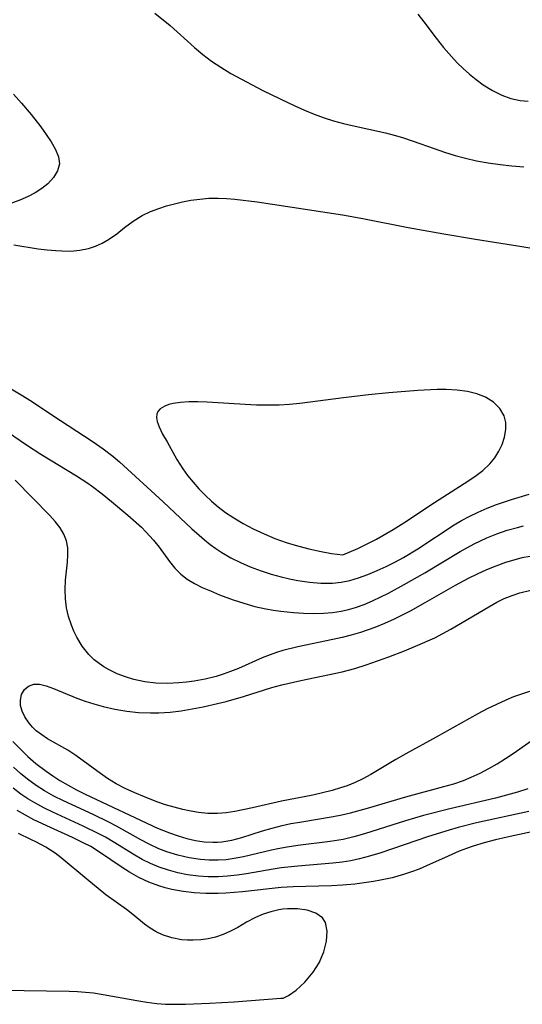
# Model space of a CAD drawing. Header units: inches. Extents: x 1073367 to 1082519, y 1569854 to 1574957.
# Tile 486 of 565: x 1079926 to 1080007, y 1573298 to 1573457. Entities that reach past the tile are written whole.
import ezdxf

# ---------------------------------------------------------------- set-up
doc = ezdxf.new("R2010")
doc.units = ezdxf.units.IN
doc.header["$MEASUREMENT"] = 0
doc.layers.add('CGG_CurvaNivelLidar_v1', color=7, linetype='Continuous', lineweight=30, true_color=0x008008)

msp = doc.modelspace()

# ---------------------------------------------------------------- linework, layer by layer
at = {"layer": 'CGG_CurvaNivelLidar_v1'}
for points in [[(1079948.2397, 1573457.6901, 73), (1079950.6685, 1573455.6862, 73), (1079954.5797, 1573452.1738, 73), (1079955.9437, 1573451.0128, 73), (1079957.362, 1573449.9531, 73), (1079958.8457, 1573448.972, 73), (1079960.4818, 1573447.9944, 73), (1079962.1581, 1573447.0642, 73), (1079965.6313, 1573445.2564, 73), (1079968.3993, 1573443.8867, 73), (1079970.7666, 1573442.766, 73), (1079972.3176, 1573442.0786, 73), (1079973.8835, 1573441.4344, 73), (1079975.4677, 1573440.8466, 73), (1079977.0179, 1573440.344, 73), (1079978.5852, 1573439.9044, 73), (1079979.9839, 1573439.5633, 73), (1079985.395, 1573438.393, 73), (1079986.7623, 1573438.0511, 73), (1079988.1135, 1573437.6625, 73), (1079989.8433, 1573437.0794, 73), (1079993.2174, 1573435.8647, 73), (1079994.8861, 1573435.3021, 73), (1079996.5708, 1573434.7788, 73), (1079998.273, 1573434.3105, 73), (1080000.0316, 1573433.908, 73), (1080001.9164, 1573433.5636, 73), (1080003.8174, 1573433.2915, 73), (1080005.7307, 1573433.085, 73), (1080007.6533, 1573432.9434, 73)], [(1079990.5763, 1573457.5115, 73.5), (1079991.5307, 1573456.2993, 73.5), (1079993.5066, 1573453.6544, 73.5), (1079994.7142, 1573452.1484, 73.5), (1079995.99, 1573450.6926, 73.5), (1079996.9208, 1573449.7159, 73.5), (1079997.8837, 1573448.7788, 73.5), (1079998.8786, 1573447.8887, 73.5), (1079999.9801, 1573446.9957, 73.5), (1080001.1119, 1573446.1709, 73.5), (1080002.5878, 1573445.2338, 73.5), (1080004.1059, 1573444.4585, 73.5), (1080005.5597, 1573443.9239, 73.5), (1080007.0413, 1573443.6002, 73.5), (1080008.3439, 1573443.5159, 73.5)], [(1079925.4641, 1573444.6314, 72.5), (1079926.7174, 1573443.2137, 72.5), (1079928.268, 1573441.3367, 72.5), (1079929.8293, 1573439.3563, 72.5), (1079930.7178, 1573438.1477, 72.5), (1079931.5129, 1573436.9721, 72.5), (1079932.2315, 1573435.7354, 72.5), (1079932.7119, 1573434.5425, 72.5), (1079932.8476, 1573433.3849, 72.5), (1079932.5592, 1573432.2755, 72.5), (1079931.9104, 1573431.2105, 72.5), (1079930.9792, 1573430.2094, 72.5), (1079930.0324, 1573429.4406, 72.5), (1079928.9634, 1573428.7409, 72.5), (1079927.7987, 1573428.1218, 72.5), (1079926.4869, 1573427.5623, 72.5), (1079925.1336, 1573427.0856, 72.5)], [(1079925.4747, 1573420.3633, 72.5), (1079929.4361, 1573419.7391, 72.5), (1079930.8629, 1573419.5581, 72.5), (1079932.2826, 1573419.4227, 72.5), (1079933.2077, 1573419.3685, 72.5), (1079934.6887, 1573419.3621, 72.5), (1079936.1334, 1573419.4789, 72.5), (1079937.5272, 1573419.7488, 72.5), (1079938.6629, 1573420.1192, 72.5), (1079939.746, 1573420.6083, 72.5), (1079940.7717, 1573421.2008, 72.5), (1079942.0676, 1573422.1293, 72.5), (1079943.3279, 1573423.1261, 72.5), (1079944.7128, 1573424.1641, 72.5), (1079946.1866, 1573425.0863, 72.5), (1079947.4967, 1573425.7122, 72.5), (1079948.8771, 1573426.2357, 72.5), (1079950.1112, 1573426.6298, 72.5), (1079951.3763, 1573426.9764, 72.5), (1079952.6659, 1573427.2756, 72.5), (1079954.0248, 1573427.5325, 72.5), (1079955.4688, 1573427.735, 72.5), (1079956.9259, 1573427.8605, 72.5), (1079958.3916, 1573427.8979, 72.5), (1079959.7454, 1573427.8479, 72.5), (1079961.104, 1573427.7351, 72.5), (1079964.7054, 1573427.2842, 72.5), (1079978.4469, 1573425.1723, 72.5), (1079981.7161, 1573424.5896, 72.5), (1079989.0259, 1573423.1637, 72.5), (1079994.7823, 1573422.1053, 72.5), (1079999.8884, 1573421.2534, 72.5), (1080007.0298, 1573420.1566, 72.5), (1080009.9068, 1573419.6505, 72.5)], [(1079925.0447, 1573397.1578, 72), (1079926.7029, 1573396.1715, 72), (1079928.3311, 1573395.1454, 72), (1079931.632, 1573392.9531, 72), (1079938.3036, 1573388.6274, 72), (1079939.9019, 1573387.4995, 72), (1079941.4511, 1573386.3055, 72), (1079942.5463, 1573385.3834, 72), (1079949.5735, 1573378.9595, 72), (1079954.1939, 1573374.611, 72), (1079955.3573, 1573373.5511, 72), (1079956.226, 1573372.7976, 72), (1079957.1181, 1573372.0792, 72), (1079958.0386, 1573371.411, 72), (1079958.9917, 1573370.789, 72), (1079960.4754, 1573369.9367, 72), (1079962.0118, 1573369.1704, 72), (1079963.5904, 1573368.4817, 72), (1079965.3434, 1573367.817, 72), (1079966.9367, 1573367.2944, 72), (1079968.5485, 1573366.8429, 72), (1079969.8892, 1573366.5286, 72), (1079971.2353, 1573366.2667, 72), (1079973.1046, 1573365.9936, 72), (1079974.9677, 1573365.8443, 72), (1079976.8156, 1573365.8524, 72), (1079978.2269, 1573365.9959, 72), (1079979.63, 1573366.2797, 72), (1079981.0154, 1573366.6827, 72), (1079982.5348, 1573367.2371, 72), (1079984.0418, 1573367.8734, 72), (1079985.4612, 1573368.5296, 72), (1079986.8699, 1573369.2314, 72), (1079988.2629, 1573369.979, 72), (1079990.5765, 1573371.3488, 72), (1079996.4581, 1573375.216, 72), (1079997.6387, 1573375.9172, 72), (1079998.8456, 1573376.5714, 72), (1080000.2833, 1573377.2711, 72), (1080001.7507, 1573377.9101, 72), (1080003.243, 1573378.4946, 72), (1080005.6455, 1573379.3233, 72), (1080008.5267, 1573380.1814, 72)], [(1079923.6409, 1573390.8168, 71.5), (1079927.5561, 1573388.134, 71.5), (1079929.8663, 1573386.6086, 71.5), (1079935.5795, 1573383.14, 71.5), (1079937.2569, 1573382.0422, 71.5), (1079938.1589, 1573381.4094, 71.5), (1079939.7238, 1573380.229, 71.5), (1079941.2455, 1573379.0027, 71.5), (1079943.8676, 1573376.7933, 71.5), (1079946.0416, 1573374.8327, 71.5), (1079946.7801, 1573374.1007, 71.5), (1079948.0204, 1573372.7353, 71.5), (1079948.8975, 1573371.6303, 71.5), (1079950.5755, 1573369.325, 71.5), (1079951.4392, 1573368.2475, 71.5), (1079952.3921, 1573367.2786, 71.5), (1079953.4479, 1573366.4708, 71.5), (1079954.6131, 1573365.7735, 71.5), (1079955.8614, 1573365.1515, 71.5), (1079957.17, 1573364.574, 71.5), (1079958.6376, 1573363.9738, 71.5), (1079960.8539, 1573363.1544, 71.5), (1079962.5735, 1573362.5806, 71.5), (1079964.3198, 1573362.0721, 71.5), (1079966.0932, 1573361.6647, 71.5), (1079967.3071, 1573361.463, 71.5), (1079968.5317, 1573361.3073, 71.5), (1079970.5413, 1573361.1158, 71.5), (1079972.1529, 1573361.0119, 71.5), (1079973.764, 1573360.9657, 71.5), (1079975.37, 1573360.9992, 71.5), (1079976.8124, 1573361.1185, 71.5), (1079978.2411, 1573361.3363, 71.5), (1079979.3907, 1573361.5943, 71.5), (1079980.5262, 1573361.9213, 71.5), (1079981.9143, 1573362.4137, 71.5), (1079983.2835, 1573362.9837, 71.5), (1079984.6378, 1573363.6135, 71.5), (1079985.8449, 1573364.218, 71.5), (1079988.3982, 1573365.5877, 71.5), (1079991.703, 1573367.5075, 71.5), (1079997.3888, 1573370.933, 71.5), (1079999.6579, 1573372.1557, 71.5), (1080001.7105, 1573373.1163, 71.5), (1080003.3293, 1573373.7739, 71.5), (1080004.9708, 1573374.3473, 71.5), (1080006.6343, 1573374.8236, 71.5), (1080007.6276, 1573375.0524, 71.5)], [(1080008.6779, 1573370.1286, 71), (1080007.3411, 1573369.885, 71), (1080006.0188, 1573369.5539, 71), (1080004.7093, 1573369.1505, 71), (1080003.1657, 1573368.5927, 71), (1080001.6512, 1573367.9709, 71), (1080000.1526, 1573367.2905, 71), (1079998.6712, 1573366.5574, 71), (1079996.5822, 1573365.4325, 71), (1079991.7244, 1573362.6439, 71), (1079989.3383, 1573361.3159, 71), (1079986.7859, 1573360.0441, 71), (1079985.224, 1573359.3443, 71), (1079983.6406, 1573358.7034, 71), (1079981.3377, 1573357.9002, 71), (1079979.8588, 1573357.457, 71), (1079978.3676, 1573357.0682, 71), (1079976.9054, 1573356.7414, 71), (1079971.2258, 1573355.5804, 71), (1079968.8286, 1573354.978, 71), (1079967.7923, 1573354.6551, 71), (1079966.7734, 1573354.2888, 71), (1079965.5269, 1573353.7733, 71), (1079961.705, 1573352.0885, 71), (1079960.3845, 1573351.567, 71), (1079959.2384, 1573351.1645, 71), (1079958.0755, 1573350.8083, 71), (1079956.3125, 1573350.3702, 71), (1079954.5253, 1573350.0394, 71), (1079953.3109, 1573349.8755, 71), (1079952.0936, 1573349.7579, 71), (1079950.2184, 1573349.6713, 71), (1079948.3564, 1573349.7248, 71), (1079946.5874, 1573349.9376, 71), (1079944.8575, 1573350.3062, 71), (1079943.4724, 1573350.724, 71), (1079942.135, 1573351.2396, 71), (1079940.857, 1573351.8514, 71), (1079940.0179, 1573352.3321, 71), (1079939.2216, 1573352.8659, 71), (1079938.4506, 1573353.4809, 71), (1079937.5817, 1573354.3328, 71), (1079936.5311, 1573355.6707, 71), (1079935.6513, 1573357.1413, 71), (1079935.1895, 1573358.0929, 71), (1079934.7865, 1573359.0725, 71), (1079934.3288, 1573360.4612, 71), (1079933.9951, 1573361.8768, 71), (1079933.8012, 1573363.3071, 71), (1079933.7571, 1573364.8051, 71), (1079933.8317, 1573366.2908, 71), (1079934.1283, 1573369.2127, 71), (1079934.2051, 1573370.4029, 71), (1079934.1756, 1573371.5489, 71), (1079933.9837, 1573372.642, 71), (1079933.5612, 1573373.7274, 71), (1079932.9446, 1573374.762, 71), (1079932.1799, 1573375.7626, 71), (1079931.3062, 1573376.7448, 71), (1079925.7262, 1573382.4352, 71)], [(1080008.5608, 1573348.3561, 70.5), (1080007.2801, 1573347.9403, 70.5), (1080006.0125, 1573347.4862, 70.5), (1080004.7618, 1573346.9866, 70.5), (1080003.2404, 1573346.2991, 70.5), (1080001.7429, 1573345.5514, 70.5), (1080000.262, 1573344.7627, 70.5), (1079993.5474, 1573340.9929, 70.5), (1079988.673, 1573338.3074, 70.5), (1079987.0489, 1573337.3903, 70.5), (1079982.9823, 1573334.9897, 70.5), (1079981.7307, 1573334.3091, 70.5), (1079980.4776, 1573333.7119, 70.5), (1079979.1925, 1573333.1848, 70.5), (1079978.1447, 1573332.8153, 70.5), (1079976.7568, 1573332.4022, 70.5), (1079975.2141, 1573332.0156, 70.5), (1079973.6529, 1573331.6741, 70.5), (1079968.618, 1573330.6762, 70.5), (1079963.9449, 1573329.6263, 70.5), (1079961.1052, 1573329.0314, 70.5), (1079959.6939, 1573328.8073, 70.5), (1079958.2833, 1573328.6881, 70.5), (1079956.7753, 1573328.713, 70.5), (1079955.2618, 1573328.8715, 70.5), (1079953.7448, 1573329.1308, 70.5), (1079952.7416, 1573329.3454, 70.5), (1079951.3325, 1573329.7019, 70.5), (1079949.9332, 1573330.1179, 70.5), (1079948.5501, 1573330.5912, 70.5), (1079946.5308, 1573331.3859, 70.5), (1079944.9738, 1573332.0485, 70.5), (1079943.4517, 1573332.7485, 70.5), (1079941.9847, 1573333.5036, 70.5), (1079940.5971, 1573334.3357, 70.5), (1079939.4361, 1573335.1476, 70.5), (1079935.4726, 1573338.0521, 70.5), (1079934.1883, 1573338.8863, 70.5), (1079930.9329, 1573340.7398, 70.5), (1079929.9897, 1573341.3684, 70.5), (1079929.1222, 1573342.0547, 70.5), (1079928.5129, 1573342.6394, 70.5), (1079927.972, 1573343.2595, 70.5), (1079927.2747, 1573344.2872, 70.5), (1079926.8455, 1573345.2065, 70.5), (1079926.5965, 1573346.1198, 70.5), (1079926.5483, 1573346.9934, 70.5), (1079926.7618, 1573347.9112, 70.5), (1079927.2213, 1573348.6811, 70.5), (1079927.8786, 1573349.248, 70.5), (1079928.6992, 1573349.5452, 70.5), (1079929.6483, 1573349.5261, 70.5), (1079930.7124, 1573349.2599, 70.5), (1079931.8775, 1573348.8301, 70.5), (1079935.6445, 1573347.312, 70.5), (1079936.9833, 1573346.821, 70.5), (1079938.3648, 1573346.3655, 70.5), (1079939.9167, 1573345.9314, 70.5), (1079941.7835, 1573345.5197, 70.5), (1079943.682, 1573345.2116, 70.5), (1079945.5989, 1573345.0081, 70.5), (1079947.524, 1573344.918, 70.5), (1079948.8828, 1573344.9327, 70.5), (1079950.673, 1573345.0534, 70.5), (1079952.4584, 1573345.2666, 70.5), (1079954.2377, 1573345.5515, 70.5), (1079956.0092, 1573345.8927, 70.5), (1079958.2887, 1573346.4072, 70.5), (1079959.7063, 1573346.775, 70.5), (1079962.517, 1573347.5851, 70.5), (1079967.0842, 1573348.9951, 70.5), (1079968.6922, 1573349.4457, 70.5), (1079971.7267, 1573350.1452, 70.5), (1079978.3829, 1573351.5572, 70.5), (1079980.4181, 1573352.0865, 70.5), (1079982.2834, 1573352.6737, 70.5), (1079985.8882, 1573353.9394, 70.5), (1079988.4366, 1573354.9067, 70.5), (1079990.6063, 1573355.8128, 70.5), (1079993.3042, 1573357.0438, 70.5), (1079994.6238, 1573357.7104, 70.5), (1079995.9131, 1573358.4171, 70.5), (1080002.0054, 1573362.0266, 70.5), (1080003.2877, 1573362.7408, 70.5), (1080004.5046, 1573363.3336, 70.5), (1080005.7511, 1573363.8508, 70.5), (1080007.0249, 1573364.2856, 70.5), (1080008.7762, 1573364.7212, 70.5)], [(1079925.3555, 1573340.2885, 71), (1079926.5476, 1573339.0716, 71), (1079927.7734, 1573337.896, 71), (1079929.05, 1573336.786, 71), (1079930.6835, 1573335.5419, 71), (1079931.7939, 1573334.762, 71), (1079932.9347, 1573334.0189, 71), (1079934.2458, 1573333.249, 71), (1079935.5944, 1573332.5282, 71), (1079936.9702, 1573331.8426, 71), (1079948.65, 1573326.3629, 71), (1079950.5616, 1573325.595, 71), (1079951.951, 1573325.107, 71), (1079953.3462, 1573324.6891, 71), (1079954.7479, 1573324.363, 71), (1079956.157, 1573324.1518, 71), (1079957.5676, 1573324.0737, 71), (1079958.3206, 1573324.0931, 71), (1079959.0123, 1573324.1508, 71), (1079960.6155, 1573324.4193, 71), (1079962.2502, 1573324.846, 71), (1079965.5324, 1573325.8919, 71), (1079967.1172, 1573326.3639, 71), (1079968.7288, 1573326.7776, 71), (1079970.1304, 1573327.0745, 71), (1079971.5462, 1573327.3291, 71), (1079976.957, 1573328.1954, 71), (1079978.3493, 1573328.4715, 71), (1079979.7363, 1573328.7964, 71), (1079982.4935, 1573329.5536, 71), (1079988.6319, 1573331.3909, 71), (1079994.7525, 1573333.03, 71), (1079996.3574, 1573333.5051, 71), (1079997.9364, 1573334.0421, 71), (1079999.1968, 1573334.5443, 71), (1080000.6111, 1573335.2042, 71), (1080001.9932, 1573335.9392, 71), (1080003.3489, 1573336.7325, 71), (1080004.6829, 1573337.5702, 71), (1080005.9136, 1573338.383, 71), (1080010.4565, 1573341.5322, 71)], [(1080008.2746, 1573332.6812, 71.5), (1080006.6338, 1573332.1625, 71.5), (1080003.1036, 1573331.1999, 71.5), (1079995.7479, 1573329.4458, 71.5), (1079991.5134, 1573328.3604, 71.5), (1079988.6122, 1573327.5121, 71.5), (1079982.0046, 1573325.4247, 71.5), (1079980.2848, 1573324.946, 71.5), (1079978.5552, 1573324.5401, 71.5), (1079976.474, 1573324.1786, 71.5), (1079971.2436, 1573323.5354, 71.5), (1079969.5117, 1573323.2807, 71.5), (1079968.0395, 1573323.0026, 71.5), (1079967.0261, 1573322.7766, 71.5), (1079962.5068, 1573321.7128, 71.5), (1079960.9967, 1573321.4314, 71.5), (1079959.699, 1573321.2595, 71.5), (1079958.398, 1573321.1675, 71.5), (1079956.9858, 1573321.1712, 71.5), (1079955.5768, 1573321.2783, 71.5), (1079953.7447, 1573321.5623, 71.5), (1079951.9341, 1573321.9893, 71.5), (1079950.154, 1573322.5467, 71.5), (1079948.8791, 1573323.0366, 71.5), (1079947.2905, 1573323.7702, 71.5), (1079945.9745, 1573324.4576, 71.5), (1079942.034, 1573326.6376, 71.5), (1079940.79, 1573327.2876, 71.5), (1079938.2625, 1573328.5232, 71.5), (1079933.5237, 1573330.7332, 71.5), (1079931.9666, 1573331.5187, 71.5), (1079930.4495, 1573332.3579, 71.5), (1079929.09, 1573333.2069, 71.5), (1079927.7108, 1573334.2124, 71.5), (1079926.5669, 1573335.17, 71.5), (1079925.4623, 1573336.183, 71.5)], [(1080008.4735, 1573329.0527, 72), (1080000.0042, 1573327.1764, 72), (1079997.1037, 1573326.4519, 72), (1079995.6367, 1573326.0418, 72), (1079992.3112, 1573324.9964, 72), (1079984.4499, 1573322.3124, 72), (1079982.8115, 1573321.8166, 72), (1079981.1608, 1573321.3859, 72), (1079979.7776, 1573321.093, 72), (1079978.3843, 1573320.86, 72), (1079976.9078, 1573320.6749, 72), (1079971.2496, 1573320.2107, 72), (1079968.5873, 1573319.9338, 72), (1079967.2597, 1573319.7403, 72), (1079962.9734, 1573318.995, 72), (1079961.454, 1573318.7656, 72), (1079959.9332, 1573318.5929, 72), (1079958.412, 1573318.4985, 72), (1079956.8302, 1573318.5037, 72), (1079955.2543, 1573318.6089, 72), (1079953.4768, 1573318.8415, 72), (1079951.9204, 1573319.1473, 72), (1079950.3898, 1573319.5493, 72), (1079948.8935, 1573320.0545, 72), (1079947.5087, 1573320.6385, 72), (1079946.1653, 1573321.3153, 72), (1079944.7063, 1573322.1654, 72), (1079941.7891, 1573323.9809, 72), (1079940.2829, 1573324.8641, 72), (1079939.2119, 1573325.4463, 72), (1079936.6852, 1573326.6901, 72), (1079931.8057, 1573328.9116, 72), (1079930.3267, 1573329.6351, 72), (1079928.8816, 1573330.4087, 72), (1079927.7316, 1573331.0949, 72), (1079926.6216, 1573331.8385, 72), (1079925.3738, 1573332.7936, 72)], [(1080025.3268, 1573329.2879, 72.5), (1080004.9633, 1573324.8982, 72.5), (1080003.1095, 1573324.4647, 72.5), (1080001.2763, 1573323.9885, 72.5), (1079999.4719, 1573323.4472, 72.5), (1079998.406, 1573323.0798, 72.5), (1079997.2286, 1573322.6235, 72.5), (1079995.4752, 1573321.8541, 72.5), (1079991.9938, 1573320.2565, 72.5), (1079990.7765, 1573319.7585, 72.5), (1079989.5416, 1573319.3013, 72.5), (1079988.2905, 1573318.8866, 72.5), (1079986.4291, 1573318.3602, 72.5), (1079984.54, 1573317.9355, 72.5), (1079983.4495, 1573317.7404, 72.5), (1079980.4172, 1573317.3326, 72.5), (1079978.4704, 1573317.1605, 72.5), (1079976.6787, 1573317.0662, 72.5), (1079970.4857, 1573316.8833, 72.5), (1079968.5563, 1573316.7586, 72.5), (1079962.3401, 1573316.076, 72.5), (1079959.6445, 1573315.8509, 72.5), (1079958.4269, 1573315.7975, 72.5), (1079956.411, 1573315.8068, 72.5), (1079954.5751, 1573315.9147, 72.5), (1079952.7573, 1573316.1223, 72.5), (1079950.9678, 1573316.4463, 72.5), (1079949.8963, 1573316.7105, 72.5), (1079948.8425, 1573317.0298, 72.5), (1079947.2254, 1573317.6458, 72.5), (1079945.6609, 1573318.3855, 72.5), (1079944.1528, 1573319.2348, 72.5), (1079942.9307, 1573320.0222, 72.5), (1079939.3185, 1573322.4957, 72.5), (1079937.8776, 1573323.3642, 72.5), (1079936.6835, 1573324.0045, 72.5), (1079934.95, 1573324.8465, 72.5), (1079931.4149, 1573326.435, 72.5), (1079928.7313, 1573327.7023, 72.5), (1079927.3753, 1573328.4141, 72.5), (1079926.0535, 1573329.1788, 72.5)], [(1079923.5037, 1573300.2151, 73), (1079934.387, 1573300.0961, 73), (1079935.7784, 1573300.0324, 73), (1079937.0519, 1573299.9309, 73), (1079938.3198, 1573299.7866, 73), (1079939.8761, 1573299.5544, 73), (1079945.3072, 1573298.552, 73), (1079946.9254, 1573298.2924, 73), (1079948.5487, 1573298.0925, 73), (1079949.9455, 1573297.9925, 73), (1079951.4948, 1573297.9529, 73), (1079953.1594, 1573297.9674, 73), (1079957.0269, 1573298.1254, 73), (1079960.9771, 1573298.3645, 73), (1079968.5, 1573298.9233, 73), (1079968.868, 1573298.9285, 73), (1079969.739, 1573299.3659, 73), (1079970.9976, 1573300.2536, 73), (1079972.3989, 1573301.525, 73), (1079973.7416, 1573303.1159, 73), (1079974.6794, 1573304.6299, 73), (1079975.4405, 1573306.3869, 73), (1079975.887, 1573308.1383, 73), (1079975.9858, 1573309.7591, 73), (1079975.7065, 1573311.1206, 73), (1079975.2352, 1573311.8901, 73), (1079974.139, 1573312.6503, 73), (1079972.7651, 1573313.1179, 73), (1079971.2185, 1573313.3428, 73), (1079969.5764, 1573313.3421, 73), (1079968.8147, 1573313.2664, 73), (1079968.1656, 1573313.1645, 73), (1079966.8953, 1573312.8732, 73), (1079965.648, 1573312.4683, 73), (1079964.4435, 1573311.9518, 73), (1079963.0067, 1573311.1685, 73), (1079961.5825, 1573310.338, 73), (1079960.4277, 1573309.7299, 73), (1079959.233, 1573309.1989, 73), (1079958.0002, 1573308.7763, 73), (1079956.8201, 1573308.5029, 73), (1079955.6208, 1573308.3379, 73), (1079954.4145, 1573308.2692, 73), (1079953.4559, 1573308.2797, 73), (1079952.5063, 1573308.3548, 73), (1079950.928, 1573308.6493, 73), (1079949.4239, 1573309.1569, 73), (1079948.4139, 1573309.6494, 73), (1079947.4578, 1573310.2315, 73), (1079946.5549, 1573310.882, 73), (1079944.6742, 1573312.4269, 73), (1079943.6355, 1573313.2152, 73), (1079940.3252, 1573315.5999, 73), (1079937.2607, 1573318.1062, 73), (1079933.1493, 1573321.5579, 73), (1079932.1324, 1573322.3263, 73), (1079930.6672, 1573323.2643, 73), (1079929.1261, 1573324.1031, 73), (1079928.263, 1573324.5313, 73), (1079926.2431, 1573325.4566, 73)]]:
    msp.add_polyline3d(points, dxfattribs=at)
msp.add_polyline3d([(1079978.5, 1573370.3771, 72.5), (1079980.9081, 1573371.4309, 72.5), (1079982.3312, 1573372.1078, 72.5), (1079983.9443, 1573372.9384, 72.5), (1079986.584, 1573374.4518, 72.5), (1079988.2998, 1573375.5262, 72.5), (1079993.2849, 1573378.8284, 72.5), (1079998.0666, 1573381.8711, 72.5), (1079999.7678, 1573383.0258, 72.5), (1080001.0501, 1573384.0046, 72.5), (1080002.1847, 1573385.0678, 72.5), (1080002.9763, 1573386.0405, 72.5), (1080003.6306, 1573387.0804, 72.5), (1080004.1468, 1573388.163, 72.5), (1080004.5477, 1573389.3799, 72.5), (1080004.758, 1573390.5878, 72.5), (1080004.7547, 1573391.7347, 72.5), (1080004.5037, 1573392.8081, 72.5), (1080003.8133, 1573393.9882, 72.5), (1080002.7742, 1573394.9945, 72.5), (1080001.4637, 1573395.8053, 72.5), (1080000.0976, 1573396.3469, 72.5), (1079998.5995, 1573396.7162, 72.5), (1079996.9112, 1573396.9348, 72.5), (1079995.1469, 1573397.0187, 72.5), (1079993.7199, 1573397.0167, 72.5), (1079990.5544, 1573396.8744, 72.5), (1079985.9051, 1573396.4976, 72.5), (1079982.6138, 1573396.1605, 72.5), (1079978.596, 1573395.7028, 72.5), (1079971.545, 1573394.7975, 72.5), (1079969.8891, 1573394.6342, 72.5), (1079968.2323, 1573394.5281, 72.5), (1079966.3857, 1573394.4941, 72.5), (1079964.5837, 1573394.5308, 72.5), (1079962.7881, 1573394.6149, 72.5), (1079956.6183, 1573395.0007, 72.5), (1079955.1273, 1573395.0402, 72.5), (1079953.7015, 1573395.0291, 72.5), (1079952.3656, 1573394.9493, 72.5), (1079951.1517, 1573394.7781, 72.5), (1079950.4516, 1573394.6065, 72.5), (1079949.8324, 1573394.3794, 72.5), (1079949.0706, 1573393.9079, 72.5), (1079948.7195, 1573393.5109, 72.5), (1079948.5152, 1573393.0585, 72.5), (1079948.4693, 1573392.512, 72.5), (1079948.5761, 1573391.9083, 72.5), (1079948.8932, 1573391.0167, 72.5), (1079949.4662, 1573389.8494, 72.5), (1079950.1738, 1573388.5897, 72.5), (1079951.7805, 1573385.7579, 72.5), (1079952.7031, 1573384.2508, 72.5), (1079953.4953, 1573383.1537, 72.5), (1079954.3709, 1573382.0841, 72.5), (1079955.3128, 1573381.0406, 72.5), (1079956.2974, 1573380.0357, 72.5), (1079957.3321, 1573379.0663, 72.5), (1079958.4188, 1573378.1446, 72.5), (1079959.6164, 1573377.2372, 72.5), (1079960.9422, 1573376.3459, 72.5), (1079962.4229, 1573375.46, 72.5), (1079964.0564, 1573374.5842, 72.5), (1079965.8052, 1573373.7558, 72.5), (1079967.5674, 1573373.0305, 72.5), (1079969.3546, 1573372.3937, 72.5), (1079970.8393, 1573371.934, 72.5), (1079973.0461, 1573371.3557, 72.5), (1079975.0334, 1573370.9284, 72.5), (1079976.6771, 1573370.6351, 72.5)], close=True, dxfattribs=at)

doc.saveas('drawing.dxf')
